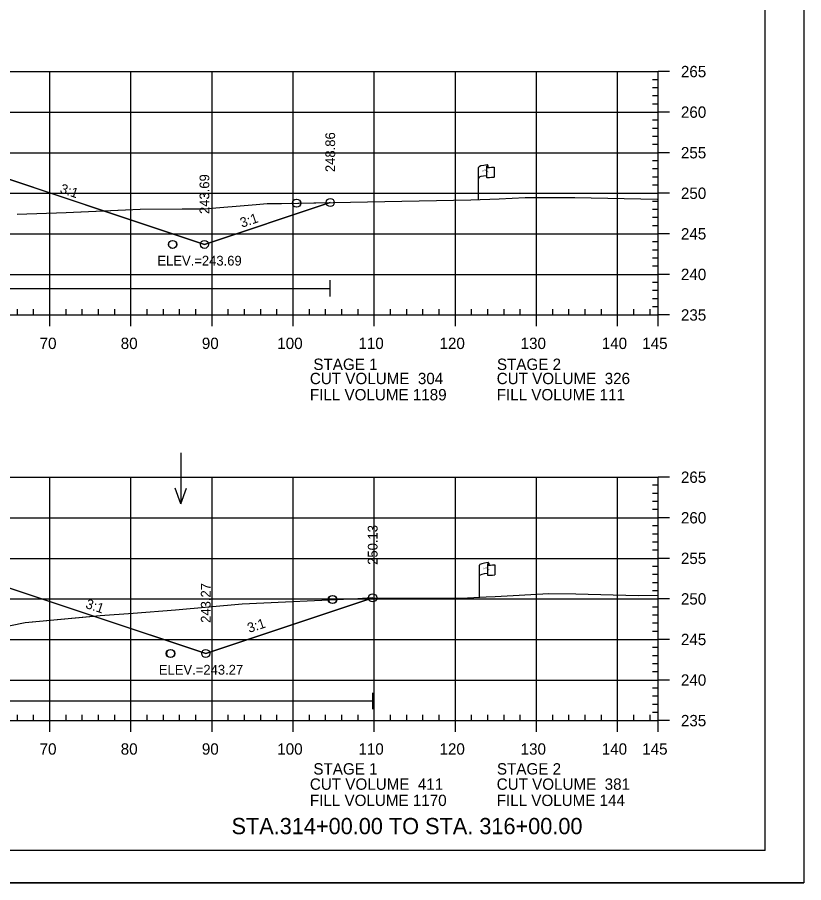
# Model space of a CAD drawing. Extents: x 1365647 to 1367999, y 387113 to 400173.
# Drawn here: x 1365960.1 to 1366057, y 398466.3 to 398573 of the extents above; entities that cross this region are included whole.
import ezdxf

# ---------------------------------------------------------------- set-up
doc = ezdxf.new("R2010")
doc.units = 0
for name, color, linetype in [('E_Existing ROW', 7, 'Continuous'), ('R_Axis', 7, 'Continuous'), ('R_Axis Annot', 7, 'Continuous'), ('R_Border', 7, 'Continuous'), ('R_Border Notes', 7, 'Continuous'), ('R_Contours', 7, 'Continuous'), ('R_Draft', 7, 'Continuous'), ('R_Exist Surface', 7, 'Continuous'), ('R_Fin Surface', 7, 'Continuous'), ('R_Fin Surface Annot', 7, 'Continuous'), ('R_Grid', 7, 'Continuous'), ('R_No Plot', 7, 'Continuous'), ('R_Water', 7, 'Continuous'), ('R_Water Annot', 7, 'Continuous'), ('R_Xsect Elev', 7, 'Continuous')]:
    doc.layers.add(name, color=color, linetype=linetype)

msp = doc.modelspace()

# ---------------------------------------------------------------- linework, layer by layer
at = {"layer": 'E_Existing ROW'}
for p, q in [((1366016.93, 398550.51), (1366016.93, 398554.46)), ((1366017.93, 398554.55), (1366017.93, 398554.54)), ((1366017.93, 398554.54), (1366017.93, 398553.31)), ((1366018.1, 398554.71), (1366018.1, 398554.47)), ((1366018.86, 398554.52), (1366018.86, 398553.28)), ((1366017.04, 398501.49), (1366017.04, 398505.44)), ((1366018.03, 398505.53), (1366018.03, 398505.52)), ((1366018.03, 398505.52), (1366018.03, 398504.29)), ((1366018.2, 398505.69), (1366018.2, 398505.45)), ((1366018.97, 398505.5), (1366018.97, 398504.26))]:
    msp.add_line(p, q, dxfattribs=at)
for centre, radius, start, end in [((1366018.01, 398554.55), 0.078, 88.6458, 274.2828), ((1366018.02, 398554.71), 0.0783, 263.0712, 93.9564), ((1366018.01, 398553.31), 0.0783, 180, 273.9564), ((1366018.11, 398505.53), 0.078, 88.6458, 274.2828), ((1366018.12, 398505.69), 0.0783, 263.0712, 93.9564), ((1366018.11, 398504.29), 0.0783, 180, 273.9564)]:
    msp.add_arc(centre, radius, start, end, dxfattribs=at)
for centre, major_axis, ratio, start_param, end_param in [((1366018.52, 398554.5), (-1.58, -0.04), 0.19887, 5.030368, 6.283185), ((1366019.22, 398554.62), (-1.23, -0.13), 0.052933, 0.159456, 1.268315), ((1366018.51, 398553.18), (-1.58, -0.04), 0.19887, 5.083035, 6.194897), ((1366019.22, 398553.38), (-1.23, -0.13), 0.052933, 0.159456, 1.268315), ((1366018.62, 398505.48), (-1.58, -0.04), 0.19887, 5.030368, 6.283185), ((1366019.33, 398505.6), (-1.23, -0.13), 0.052933, 0.159456, 1.268315), ((1366018.61, 398504.16), (-1.58, -0.04), 0.19887, 5.083035, 6.194897), ((1366019.33, 398504.36), (-1.23, -0.13), 0.052933, 0.159456, 1.268315)]:
    msp.add_ellipse(centre, major_axis=major_axis, ratio=ratio, start_param=start_param, end_param=end_param, dxfattribs=at)
at = {"layer": 'R_Axis'}
for p, q in [((1366039.09, 398536.29), (1366039.09, 398566.29)), ((1366040.49, 398566.29), (1366039.09, 398566.29)), ((1366039.09, 398565.29), (1366038.39, 398565.29)), ((1366039.09, 398564.29), (1366038.39, 398564.29)), ((1366039.09, 398563.29), (1366038.39, 398563.29)), ((1366039.09, 398562.29), (1366038.39, 398562.29)), ((1366040.49, 398561.29), (1366039.09, 398561.29)), ((1366039.09, 398560.29), (1366038.39, 398560.29)), ((1366039.09, 398559.29), (1366038.39, 398559.29)), ((1366039.09, 398558.29), (1366038.39, 398558.29)), ((1366039.09, 398557.29), (1366038.39, 398557.29)), ((1366040.49, 398556.29), (1366039.09, 398556.29)), ((1366039.09, 398555.29), (1366038.39, 398555.29)), ((1366039.09, 398554.29), (1366038.39, 398554.29)), ((1366039.09, 398553.29), (1366038.39, 398553.29)), ((1366039.09, 398552.29), (1366038.39, 398552.29)), ((1366040.49, 398551.29), (1366039.09, 398551.29)), ((1366039.09, 398550.29), (1366038.39, 398550.29)), ((1366039.09, 398549.29), (1366038.39, 398549.29)), ((1366039.09, 398548.29), (1366038.39, 398548.29)), ((1366039.09, 398547.29), (1366038.39, 398547.29)), ((1366040.49, 398546.29), (1366039.09, 398546.29)), ((1366039.09, 398545.29), (1366038.39, 398545.29)), ((1366039.09, 398544.29), (1366038.39, 398544.29)), ((1366039.09, 398543.29), (1366038.39, 398543.29)), ((1366039.09, 398542.29), (1366038.39, 398542.29)), ((1366039.09, 398540.29), (1366038.39, 398540.29)), ((1366040.49, 398541.29), (1366039.09, 398541.29)), ((1366039.09, 398539.29), (1366038.39, 398539.29)), ((1366039.09, 398538.29), (1366038.39, 398538.29)), ((1366039.09, 398537.29), (1366038.39, 398537.29)), ((1365749.09, 398536.29), (1366039.09, 398536.29)), ((1365960.09, 398536.29), (1365960.09, 398536.99)), ((1365962.09, 398536.29), (1365962.09, 398536.99)), ((1365964.09, 398534.89), (1365964.09, 398536.29)), ((1365966.09, 398536.29), (1365966.09, 398536.99)), ((1365968.09, 398536.29), (1365968.09, 398536.99)), ((1365970.09, 398536.29), (1365970.09, 398536.99)), ((1365972.09, 398536.29), (1365972.09, 398536.99)), ((1365974.09, 398534.89), (1365974.09, 398536.29)), ((1365976.09, 398536.29), (1365976.09, 398536.99)), ((1365978.09, 398536.29), (1365978.09, 398536.99)), ((1365980.09, 398536.29), (1365980.09, 398536.99)), ((1365982.09, 398536.29), (1365982.09, 398536.99)), ((1365984.09, 398534.89), (1365984.09, 398536.29)), ((1365986.09, 398536.29), (1365986.09, 398536.99)), ((1365988.09, 398536.29), (1365988.09, 398536.99)), ((1365990.09, 398536.29), (1365990.09, 398536.99)), ((1365992.09, 398536.29), (1365992.09, 398536.99)), ((1365994.09, 398534.89), (1365994.09, 398536.29)), ((1365996.09, 398536.29), (1365996.09, 398536.99)), ((1365998.09, 398536.29), (1365998.09, 398536.99)), ((1366000.09, 398536.29), (1366000.09, 398536.99)), ((1366002.09, 398536.29), (1366002.09, 398536.99)), ((1366004.09, 398534.89), (1366004.09, 398536.29)), ((1366006.09, 398536.29), (1366006.09, 398536.99)), ((1366008.09, 398536.29), (1366008.09, 398536.99)), ((1366010.09, 398536.29), (1366010.09, 398536.99)), ((1366012.09, 398536.29), (1366012.09, 398536.99)), ((1366014.09, 398534.89), (1366014.09, 398536.29)), ((1366016.09, 398536.29), (1366016.09, 398536.99)), ((1366018.09, 398536.29), (1366018.09, 398536.99)), ((1366020.09, 398536.29), (1366020.09, 398536.99)), ((1366022.09, 398536.29), (1366022.09, 398536.99)), ((1366024.09, 398534.89), (1366024.09, 398536.29)), ((1366026.09, 398536.29), (1366026.09, 398536.99)), ((1366028.09, 398536.29), (1366028.09, 398536.99)), ((1366030.09, 398536.29), (1366030.09, 398536.99)), ((1366032.09, 398536.29), (1366032.09, 398536.99)), ((1366034.09, 398534.89), (1366034.09, 398536.29)), ((1366036.09, 398536.29), (1366036.09, 398536.99)), ((1366038.09, 398536.29), (1366038.09, 398536.99)), ((1366039.09, 398534.89), (1366039.09, 398536.29)), ((1366040.49, 398536.29), (1366039.09, 398536.29)), ((1366039.09, 398486.29), (1366039.09, 398516.29)), ((1366040.49, 398516.29), (1366039.09, 398516.29)), ((1366039.09, 398515.29), (1366038.39, 398515.29)), ((1366039.09, 398514.29), (1366038.39, 398514.29)), ((1366039.09, 398513.29), (1366038.39, 398513.29)), ((1366039.09, 398512.29), (1366038.39, 398512.29)), ((1366040.49, 398511.29), (1366039.09, 398511.29)), ((1366039.09, 398510.29), (1366038.39, 398510.29)), ((1366039.09, 398509.29), (1366038.39, 398509.29)), ((1366039.09, 398508.29), (1366038.39, 398508.29)), ((1366039.09, 398507.29), (1366038.39, 398507.29)), ((1366040.49, 398506.29), (1366039.09, 398506.29)), ((1366039.09, 398505.29), (1366038.39, 398505.29)), ((1366039.09, 398504.29), (1366038.39, 398504.29)), ((1366039.09, 398503.29), (1366038.39, 398503.29)), ((1366039.09, 398502.29), (1366038.39, 398502.29)), ((1366040.49, 398501.29), (1366039.09, 398501.29)), ((1366039.09, 398500.29), (1366038.39, 398500.29)), ((1366039.09, 398499.29), (1366038.39, 398499.29)), ((1366039.09, 398498.29), (1366038.39, 398498.29)), ((1366039.09, 398497.29), (1366038.39, 398497.29)), ((1366040.49, 398496.29), (1366039.09, 398496.29)), ((1366039.09, 398495.29), (1366038.39, 398495.29)), ((1366039.09, 398494.29), (1366038.39, 398494.29)), ((1366039.09, 398493.29), (1366038.39, 398493.29)), ((1366039.09, 398492.29), (1366038.39, 398492.29)), ((1366040.49, 398491.29), (1366039.09, 398491.29)), ((1366039.09, 398490.29), (1366038.39, 398490.29)), ((1366039.09, 398489.29), (1366038.39, 398489.29)), ((1366039.09, 398488.29), (1366038.39, 398488.29)), ((1365960.09, 398486.29), (1365960.09, 398486.99)), ((1365962.09, 398486.29), (1365962.09, 398486.99)), ((1365966.09, 398486.29), (1365966.09, 398486.99)), ((1365968.09, 398486.29), (1365968.09, 398486.99)), ((1365970.09, 398486.29), (1365970.09, 398486.99)), ((1365972.09, 398486.29), (1365972.09, 398486.99)), ((1365976.09, 398486.29), (1365976.09, 398486.99)), ((1365978.09, 398486.29), (1365978.09, 398486.99)), ((1365980.09, 398486.29), (1365980.09, 398486.99)), ((1365982.09, 398486.29), (1365982.09, 398486.99)), ((1365986.09, 398486.29), (1365986.09, 398486.99)), ((1365988.09, 398486.29), (1365988.09, 398486.99)), ((1365990.09, 398486.29), (1365990.09, 398486.99)), ((1365992.09, 398486.29), (1365992.09, 398486.99)), ((1365996.09, 398486.29), (1365996.09, 398486.99)), ((1365998.09, 398486.29), (1365998.09, 398486.99)), ((1366000.09, 398486.29), (1366000.09, 398486.99)), ((1366002.09, 398486.29), (1366002.09, 398486.99)), ((1366006.09, 398486.29), (1366006.09, 398486.99)), ((1366008.09, 398486.29), (1366008.09, 398486.99)), ((1366010.09, 398486.29), (1366010.09, 398486.99)), ((1366012.09, 398486.29), (1366012.09, 398486.99)), ((1366016.09, 398486.29), (1366016.09, 398486.99)), ((1366018.09, 398486.29), (1366018.09, 398486.99)), ((1366020.09, 398486.29), (1366020.09, 398486.99)), ((1366022.09, 398486.29), (1366022.09, 398486.99)), ((1366026.09, 398486.29), (1366026.09, 398486.99)), ((1366028.09, 398486.29), (1366028.09, 398486.99)), ((1366030.09, 398486.29), (1366030.09, 398486.99)), ((1366032.09, 398486.29), (1366032.09, 398486.99)), ((1366036.09, 398486.29), (1366036.09, 398486.99)), ((1366038.09, 398486.29), (1366038.09, 398486.99)), ((1366039.09, 398487.29), (1366038.39, 398487.29)), ((1365749.09, 398486.29), (1366039.09, 398486.29)), ((1365964.09, 398484.89), (1365964.09, 398486.29)), ((1365974.09, 398484.89), (1365974.09, 398486.29)), ((1365984.09, 398484.89), (1365984.09, 398486.29)), ((1365994.09, 398484.89), (1365994.09, 398486.29)), ((1366004.09, 398484.89), (1366004.09, 398486.29)), ((1366014.09, 398484.89), (1366014.09, 398486.29)), ((1366024.09, 398484.89), (1366024.09, 398486.29)), ((1366034.09, 398484.89), (1366034.09, 398486.29)), ((1366039.09, 398484.89), (1366039.09, 398486.29)), ((1366040.49, 398486.29), (1366039.09, 398486.29))]:
    msp.add_line(p, q, dxfattribs=at)
at = {"layer": 'R_Border'}
for q in [(1366052.27, 398675.75), (1365736.09, 398470.29)]:
    msp.add_line((1366052.27, 398470.29), q, dxfattribs=at)
at = {"layer": 'R_Contours'}
for p, q in [((1365969.48, 398499.17), (1365953.59, 398504.46)), ((1365961.06, 398498.37), (1365969.48, 398499.17)), ((1365955.17, 398497.2), (1365961.06, 398498.37))]:
    msp.add_line(p, q, dxfattribs=at)
msp.add_lwpolyline([(1365960.06, 398548.71), (1365966.11, 398548.93), (1365970.69, 398549.14), (1365953.59, 398554.83), (1365945.36, 398556.21), (1365925.59, 398556.45)], dxfattribs=at)
for points in [[(1365970.69, 398549.14), (1365975.23, 398549.34), (1365980.39, 398549.36), (1365983.06, 398549.38), (1365989.54, 398549.9), (1365990.9, 398550.01), (1365992.65, 398550.04), (1365998.66, 398550.15), (1365983.15, 398544.98)], [(1365969.48, 398499.17), (1365970.3, 398499.25), (1365974.38, 398499.52), (1365979.57, 398499.95), (1365987.82, 398500.7), (1366002.05, 398501.36), (1366003.2, 398501.42), (1366003.65, 398501.42), (1366003.89, 398501.42), (1365983.31, 398494.56)]]:
    msp.add_lwpolyline(points, close=True, dxfattribs=at)
at = {"layer": 'R_Exist Surface'}
for points in [[(1365960.06, 398548.71), (1365966.11, 398548.93), (1365975.23, 398549.34), (1365980.39, 398549.36), (1365983.06, 398549.38), (1365989.54, 398549.9), (1365990.9, 398550.01), (1365992.65, 398550.04), (1366016.01, 398550.47), (1366019.5, 398550.62), (1366022.7, 398550.75), (1366028.82, 398550.77), (1366038.98, 398550.58), (1366039.09, 398550.58)], [(1365955.17, 398497.2), (1365961.06, 398498.37), (1365970.3, 398499.25), (1365974.38, 398499.52), (1365979.57, 398499.95), (1365987.82, 398500.7), (1366002.05, 398501.36), (1366003.2, 398501.42), (1366003.65, 398501.42), (1366011.66, 398501.4), (1366015.58, 398501.42), (1366017.9, 398501.53), (1366019, 398501.58), (1366025.59, 398501.95), (1366028.95, 398501.9), (1366036.64, 398501.73), (1366039.09, 398501.76)]]:
    msp.add_lwpolyline(points, dxfattribs=at)
at = {"layer": 'R_Fin Surface'}
for points in [[(1365816.45, 398549.3), (1365828.24, 398545.37), (1365834.59, 398547.48), (1365835.17, 398547.58), (1365856.59, 398551.15), (1365862.59, 398551.74), (1365864.59, 398551.94), (1365894.09, 398554.83), (1365923.59, 398557.72), (1365925.59, 398557.91), (1365931.59, 398558.5), (1365945.36, 398556.21), (1365953.59, 398554.83), (1365983.15, 398544.98), (1365998.66, 398550.15)], [(1365811.26, 398499.98), (1365827.23, 398494.66), (1365834.59, 398497.11), (1365835.17, 398497.21), (1365856.59, 398500.78), (1365862.59, 398501.37), (1365864.59, 398501.56), (1365894.09, 398504.46), (1365923.59, 398507.35), (1365925.59, 398507.54), (1365931.59, 398508.13), (1365945.36, 398505.84), (1365953.59, 398504.46), (1365983.31, 398494.56), (1366003.89, 398501.42)]]:
    msp.add_lwpolyline(points, dxfattribs=at)
at = {"layer": 'R_Grid'}
for p, q in [((1365749.09, 398566.29), (1366039.09, 398566.29)), ((1365964.09, 398536.29), (1365964.09, 398566.29)), ((1365974.09, 398536.29), (1365974.09, 398566.29)), ((1365984.09, 398536.29), (1365984.09, 398566.29)), ((1365994.09, 398536.29), (1365994.09, 398566.29)), ((1366004.09, 398536.29), (1366004.09, 398566.29)), ((1366014.09, 398536.29), (1366014.09, 398566.29)), ((1366024.09, 398536.29), (1366024.09, 398566.29)), ((1366034.09, 398536.29), (1366034.09, 398566.29)), ((1366039.09, 398536.29), (1366039.09, 398566.29)), ((1365749.09, 398561.29), (1366039.09, 398561.29)), ((1365749.09, 398556.29), (1366039.09, 398556.29)), ((1365749.09, 398551.29), (1366039.09, 398551.29)), ((1365749.09, 398546.29), (1366039.09, 398546.29)), ((1365749.09, 398541.29), (1366039.09, 398541.29)), ((1365749.09, 398536.29), (1366039.09, 398536.29)), ((1365749.09, 398516.29), (1366039.09, 398516.29)), ((1365964.09, 398486.29), (1365964.09, 398516.29)), ((1365974.09, 398486.29), (1365974.09, 398516.29)), ((1365984.09, 398486.29), (1365984.09, 398516.29)), ((1365994.09, 398486.29), (1365994.09, 398516.29)), ((1366004.09, 398486.29), (1366004.09, 398516.29)), ((1366014.09, 398486.29), (1366014.09, 398516.29)), ((1366024.09, 398486.29), (1366024.09, 398516.29)), ((1366034.09, 398486.29), (1366034.09, 398516.29)), ((1366039.09, 398486.29), (1366039.09, 398516.29)), ((1365749.09, 398511.29), (1366039.09, 398511.29)), ((1365749.09, 398506.29), (1366039.09, 398506.29)), ((1365749.09, 398501.29), (1366039.09, 398501.29)), ((1365749.09, 398496.29), (1366039.09, 398496.29)), ((1365749.09, 398491.29), (1366039.09, 398491.29)), ((1365749.09, 398486.29), (1366039.09, 398486.29))]:
    msp.add_line(p, q, dxfattribs=at)
at = {"layer": 'R_No Plot'}
msp.add_line((1365723.69, 398466.31), (1366057.03, 398466.31), dxfattribs=at)
msp.add_lwpolyline([(1365723.69, 398679.65), (1366057.03, 398679.65), (1366057.03, 398466.31), (1365723.69, 398466.31)], close=True, dxfattribs=at)
for centre in [(1365994.5, 398550.07), (1365994.52, 398550.07), (1365998.66, 398550.15), (1365979.22, 398544.98), (1365979.24, 398544.98), (1365983.15, 398544.98), (1366003.89, 398501.42), (1365998.92, 398501.22), (1365998.98, 398501.22), (1365978.94, 398494.56), (1365979, 398494.56), (1365983.31, 398494.56)]:
    msp.add_circle(centre, 0.5, dxfattribs=at)
at = {"layer": 'R_Water'}
for p, q in [((1365998.66, 398538.56), (1365998.66, 398540.56)), ((1365881.62, 398539.56), (1365998.66, 398539.56)), ((1366003.89, 398487.71), (1366003.89, 398489.71)), ((1365881.11, 398488.71), (1366003.89, 398488.71))]:
    msp.add_line(p, q, dxfattribs=at)
at = {"layer": 'R_Water Annot'}
for p, q in [((1365980.25, 398519.3), (1365980.25, 398513.02)), ((1365980.25, 398513.02), (1365979.55, 398514.94)), ((1365980.25, 398513.02), (1365980.95, 398514.94))]:
    msp.add_line(p, q, dxfattribs=at)

# ---------------------------------------------------------------- texts
at = {"layer": 'E_Existing ROW'}
for s, height, rotation, p in [('R ', 0.2, 9.9884, (1366017.45, 398553.96)), (' O', 0.2, 9.9884, (1366017.6, 398554.01)), ('DWB 11-9-07', 0.001, 90, (1366018.1, 398554.47)), ('W', 0.2, 351.1788, (1366017.93, 398553.84)), ('DWB 11-9-07', 0.001, 5.0717, (1366018.85, 398553.28)), ('DWB 11-9-07', 0.001, 90, (1366016.93, 398550.51)), ('R ', 0.2, 9.9884, (1366017.56, 398504.94)), (' O', 0.2, 9.9884, (1366017.7, 398504.99)), ('DWB 11-9-07', 0.001, 90, (1366018.2, 398505.45)), ('W', 0.2, 351.1788, (1366018.03, 398504.82)), ('DWB 11-9-07', 0.001, 5.0717, (1366018.96, 398504.26)), ('DWB 11-9-07', 0.001, 90, (1366017.04, 398501.49))]:
    msp.add_text(s, height=height, rotation=rotation, dxfattribs=at).set_placement(p)
at = {"layer": 'R_Axis Annot'}
for s, p in [('265', (1366041.89, 398565.59)), ('260', (1366041.89, 398560.59)), ('255', (1366041.89, 398555.59)), ('250', (1366041.89, 398550.59)), ('245', (1366041.89, 398545.59)), ('240', (1366041.89, 398540.59)), ('235', (1366041.89, 398535.59)), ('70', (1365962.83, 398532.09)), ('80', (1365972.83, 398532.09)), ('90', (1365982.83, 398532.09)), ('100', (1365992.13, 398532.09)), ('110', (1366002.13, 398532.09)), ('120', (1366012.13, 398532.09)), ('130', (1366022.13, 398532.09)), ('140', (1366032.13, 398532.09)), ('145', (1366037.12, 398532.09)), ('STAGE 1', (1365996.58, 398529.51)), ('STAGE 2', (1366019.21, 398529.51)), ('CUT VOLUME  304', (1365996.15, 398527.76)), ('CUT VOLUME  326', (1366019.18, 398527.76)), ('FILL VOLUME 1189', (1365996.15, 398525.76)), ('FILL VOLUME 111', (1366019.18, 398525.76)), ('265', (1366041.89, 398515.59)), ('260', (1366041.89, 398510.59)), ('255', (1366041.89, 398505.59)), ('250', (1366041.89, 398500.59)), ('245', (1366041.89, 398495.59)), ('240', (1366041.89, 398490.59)), ('235', (1366041.89, 398485.59)), ('70', (1365962.83, 398482.09)), ('80', (1365972.83, 398482.09)), ('90', (1365982.83, 398482.09)), ('100', (1365992.13, 398482.09)), ('110', (1366002.13, 398482.09)), ('120', (1366012.13, 398482.09)), ('130', (1366022.13, 398482.09)), ('140', (1366032.13, 398482.09)), ('145', (1366037.12, 398482.09)), ('STAGE 1', (1365996.58, 398479.64)), ('STAGE 2', (1366019.21, 398479.64)), ('CUT VOLUME  411', (1365996.15, 398477.76)), ('CUT VOLUME  381', (1366019.18, 398477.76)), ('FILL VOLUME 1170', (1365996.15, 398475.76)), ('FILL VOLUME 144', (1366019.18, 398475.76))]:
    msp.add_text(s, height=1.4, dxfattribs=at).set_placement(p)
at = {"layer": 'R_Border Notes'}
for s, p in [('ELEV.=243.69', (1365977.35, 398542.38)), ('ELEV.=243.27', (1365977.53, 398491.96))]:
    msp.add_text(s, height=1.2, dxfattribs=at).set_placement(p)
at = {"layer": 'R_Draft'}
msp.add_text('STA.314+00.00 TO STA. 316+00.00', height=2, dxfattribs=at).set_placement((1365986.49, 398472.29))
at = {"layer": 'R_Fin Surface Annot'}
for rotation, p in [(341.5651, (1365965.25, 398551.37)), (18.4349, (1365987.77, 398547.04)), (341.5651, (1365968.41, 398500.19)), (18.4349, (1365988.67, 398497.09))]:
    msp.add_text('3:1', height=1.2, rotation=rotation, dxfattribs=at).set_placement(p)
at = {"layer": 'R_Xsect Elev'}
for s, p in [('248.86', (1365999.26, 398553.9)), ('243.69', (1365983.75, 398548.73)), ('250.13', (1366004.49, 398505.49)), ('243.27', (1365983.91, 398498.34))]:
    msp.add_text(s, height=1.2, rotation=90, dxfattribs=at).set_placement(p)

doc.saveas('drawing.dxf')
